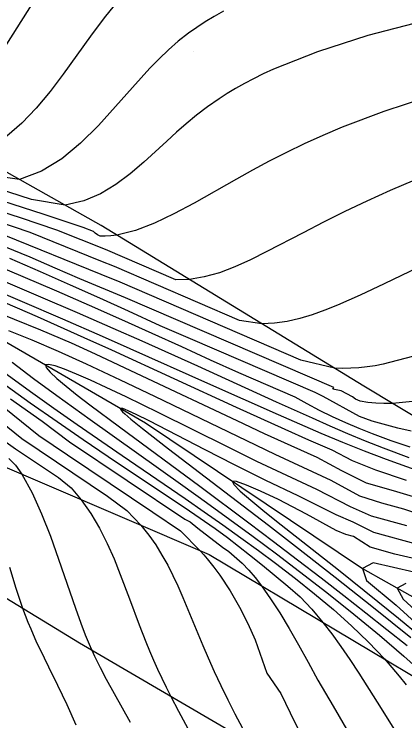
# Model space of a CAD drawing. Extents: x 2356077 to 2359823, y 225951 to 227822.
# Drawn here: x 2356741.17 to 2356759.1, y 227243.13 to 227275.54 of the extents above; entities that cross this region are included whole.
import ezdxf

# ---------------------------------------------------------------- set-up
doc = ezdxf.new("R2010")
doc.units = 0
for name, color, linetype in [('DTM Contours Major', 7, 'Continuous'), ('DTM Contours Minor', 7, 'Continuous'), ('PH Exist DTM Breakline', 7, 'Continuous'), ('PH Exist DTM Point', 7, 'Continuous')]:
    doc.layers.add(name, color=color, linetype=linetype)

msp = doc.modelspace()

# ---------------------------------------------------------------- linework, layer by layer
at = {"layer": 'DTM Contours Major'}
for points in [[(2356741.948, 227275.948), (2356741.121, 227274.621), (2356740.31, 227273.364), (2356739.821, 227272.666), (2356739.327, 227272.028), (2356738.823, 227271.462), (2356738.306, 227270.981), (2356737.772, 227270.595), (2356737.216, 227270.319), (2356736.577, 227270.284), (2356732.982, 227271.446), (2356732.504, 227271.635), (2356729.73, 227272.778), (2356717.655, 227278.92)], [(2356759.538, 227267.917), (2356758.424, 227267.449), (2356757.36, 227266.968), (2356756.342, 227266.481), (2356755.367, 227265.995), (2356754.432, 227265.514), (2356752.766, 227264.647), (2356752.021, 227264.278), (2356751.296, 227263.951), (2356750.589, 227263.682), (2356749.895, 227263.484), (2356749.212, 227263.373), (2356748.587, 227263.354), (2356745.364, 227264.738), (2356743.13, 227265.638), (2356741.467, 227266.193), (2356738.124, 227267.273)], [(2356759.345, 227255.676), (2356758.475, 227255.964), (2356757.611, 227256.288), (2356757.001, 227256.535), (2356756.39, 227256.795), (2356755.774, 227257.068), (2356755.177, 227257.368), (2356754.619, 227257.674), (2356754.068, 227257.971), (2356751.475, 227259.087), (2356750.184, 227259.672), (2356748.867, 227260.28), (2356747.51, 227260.898), (2356746.116, 227261.525), (2356744.638, 227262.177), (2356743.127, 227262.833), (2356741.584, 227263.496), (2356738.415, 227264.841)], [(2356760.059, 227252.505), (2356759.047, 227252.831), (2356758.05, 227253.105), (2356757.026, 227253.429), (2356755.713, 227254.15), (2356754.43, 227254.753), (2356753.146, 227255.347), (2356751.845, 227255.965), (2356747.624, 227258.005), (2356746.051, 227258.753), (2356744.487, 227259.481), (2356743.203, 227260.06), (2356741.996, 227260.582), (2356740.929, 227261.014)], [(2356741.082, 227259.577), (2356742.061, 227258.834), (2356743.132, 227258.044), (2356744.663, 227256.943), (2356748.919, 227253.921), (2356749.997, 227253.146), (2356751.071, 227252.366), (2356752.141, 227251.58), (2356753.206, 227250.786), (2356754.265, 227249.983), (2356755.526, 227249.008), (2356756.757, 227248.028), (2356757.938, 227247.055), (2356759.049, 227246.101), (2356760.07, 227245.174)], [(2356738.767, 227258.292), (2356741.532, 227256.07), (2356745.454, 227253.439), (2356746.337, 227252.78), (2356746.983, 227252.098), (2356747.346, 227251.648), (2356747.668, 227251.193), (2356747.957, 227250.732), (2356748.218, 227250.265), (2356748.457, 227249.794), (2356748.679, 227249.318), (2356748.916, 227248.78), (2356749.145, 227248.237), (2356749.827, 227246.579), (2356750.068, 227246.018), (2356750.354, 227245.384), (2356750.656, 227244.744), (2356750.973, 227244.099), (2356751.304, 227243.446), (2356751.647, 227242.786)], [(2356759.149, 227249.427), (2356758.752, 227249.218), (2356759.017, 227248.706), (2356763.559, 227244.552)]]:
    msp.add_lwpolyline(points, dxfattribs=at)
at = {"layer": 'DTM Contours Minor'}
for points in [[(2356745.961, 227276.179), (2356745.302, 227275.371), (2356744.671, 227274.524), (2356743.429, 227272.79), (2356742.822, 227271.985), (2356742.191, 227271.224), (2356741.531, 227270.532), (2356740.836, 227269.936), (2356740.1, 227269.462), (2356739.317, 227269.138), (2356738.362, 227269.205), (2356733.075, 227270.914), (2356732.398, 227271.175), (2356728.441, 227272.808), (2356726.622, 227273.733), (2356724.8, 227274.667), (2356722.994, 227275.619)], [(2356750.777, 227275.668), (2356750.348, 227275.431), (2356749.939, 227275.186), (2356749.55, 227274.932), (2356749.18, 227274.668), (2356748.703, 227274.293), (2356748.253, 227273.899), (2356747.822, 227273.488), (2356747.406, 227273.062), (2356747, 227272.622), (2356746.597, 227272.169), (2356745.831, 227271.295), (2356745.046, 227270.428), (2356744.226, 227269.615), (2356743.358, 227268.902), (2356742.427, 227268.334), (2356741.418, 227267.956), (2356740.13, 227268.132)], [(2356759.936, 227275.219), (2356757.395, 227274.553), (2356755.088, 227273.815), (2356753.072, 227273.015), (2356752.606, 227272.799), (2356752.161, 227272.579), (2356751.737, 227272.355), (2356751.333, 227272.126), (2356750.947, 227271.894), (2356750.579, 227271.656), (2356750.047, 227271.284), (2356749.547, 227270.903), (2356749.073, 227270.514), (2356748.617, 227270.119), (2356748.176, 227269.72), (2356747.127, 227268.754), (2356746.498, 227268.213), (2356745.84, 227267.721), (2356745.135, 227267.301), (2356744.367, 227266.977), (2356743.52, 227266.775), (2356741.969, 227267.035), (2356733.296, 227269.838)], [(2356760.186, 227271.749), (2356758.135, 227271.077), (2356756.23, 227270.353), (2356755.339, 227269.975), (2356754.486, 227269.587), (2356753.666, 227269.191), (2356752.876, 227268.789), (2356752.112, 227268.382), (2356751.369, 227267.971), (2356749.431, 227266.872), (2356748.507, 227266.378), (2356747.61, 227265.953), (2356746.737, 227265.622), (2356745.885, 227265.409), (2356745.611, 227265.369), (2356745.351, 227265.349), (2356745.127, 227265.36), (2356744.995, 227265.42), (2356744.894, 227265.493), (2356744.809, 227265.57), (2356744.339, 227265.759), (2356742.558, 227266.342), (2356733.297, 227269.335)], [(2356760.467, 227264.29), (2356758.148, 227263.171), (2356757.056, 227262.656), (2356756.006, 227262.193), (2356755.422, 227261.958), (2356754.846, 227261.751), (2356754.275, 227261.579), (2356753.703, 227261.449), (2356753.126, 227261.366), (2356752.538, 227261.336), (2356751.518, 227261.485), (2356745.772, 227263.959), (2356745.158, 227264.213), (2356741.913, 227265.521), (2356740.409, 227266.033)], [(2356759.451, 227259.835), (2356758.099, 227259.484), (2356757.731, 227259.416), (2356757.364, 227259.362), (2356756.994, 227259.323), (2356756.622, 227259.298), (2356756.245, 227259.291), (2356755.864, 227259.3), (2356754.333, 227259.669), (2356746.033, 227263.243), (2356745.173, 227263.598), (2356740.712, 227265.397)], [(2356759.607, 227257.787), (2356758.527, 227257.683), (2356758.142, 227257.679), (2356757.77, 227257.695), (2356757.407, 227257.73), (2356757.051, 227257.784), (2356756.835, 227257.879), (2356756.694, 227257.982), (2356756.181, 227258.264), (2356755.8, 227258.344), (2356755.848, 227258.413), (2356746.286, 227262.53), (2356744.195, 227263.392), (2356743.055, 227263.895), (2356741.905, 227264.388), (2356740.744, 227264.874)], [(2356759.387, 227256.417), (2356758.779, 227256.544), (2356757.592, 227256.871), (2356757.014, 227257.083), (2356755.346, 227257.998), (2356754.987, 227258.179), (2356749.269, 227260.641), (2356747.875, 227261.247), (2356746.424, 227261.919), (2356745.107, 227262.516), (2356743.762, 227263.114), (2356742.384, 227263.716), (2356740.97, 227264.326)], [(2356759.297, 227255.194), (2356758.121, 227255.632), (2356757.299, 227255.959), (2356756.484, 227256.297), (2356755.672, 227256.647), (2356754.858, 227257.006), (2356753.21, 227257.749), (2356749.605, 227259.388), (2356747.05, 227260.535), (2356745.72, 227261.123), (2356744.079, 227261.839), (2356742.398, 227262.564), (2356738.981, 227264.018)], [(2356759.795, 227253.314), (2356758.584, 227253.68), (2356757.332, 227254.024), (2356756.213, 227254.599), (2356755.079, 227255.201), (2356753.881, 227255.736), (2356752.657, 227256.298), (2356751.402, 227256.885), (2356747.055, 227258.937), (2356744.908, 227259.937), (2356743.804, 227260.444), (2356742.403, 227261.041), (2356737.554, 227262.995)], [(2356759.747, 227254.575), (2356758.264, 227255.108), (2356757.244, 227255.498), (2356756.246, 227255.898), (2356755.26, 227256.309), (2356754.282, 227256.728), (2356753.306, 227257.155), (2356750.064, 227258.601), (2356746.49, 227260.195), (2356745.231, 227260.75), (2356743.415, 227261.542), (2356741.557, 227262.344), (2356739.696, 227263.139)], [(2356759.177, 227254.158), (2356757.774, 227254.625), (2356756.695, 227255.058), (2356755.762, 227255.536), (2356754.693, 227256), (2356753.609, 227256.482), (2356751.371, 227257.5), (2356745.652, 227260.122), (2356744.393, 227260.694), (2356742.252, 227261.658), (2356740.294, 227262.499)], [(2356759.186, 227252.07), (2356757.564, 227252.516), (2356756.602, 227252.939), (2356755.056, 227253.744), (2356753.686, 227254.373), (2356752.314, 227255.028), (2356750.955, 227255.695), (2356747.809, 227257.259), (2356746.32, 227257.985), (2356745.399, 227258.42), (2356744.683, 227258.747), (2356744.039, 227259.027), (2356743.487, 227259.25), (2356743.051, 227259.402), (2356742.751, 227259.472), (2356742.611, 227259.448), (2356742.64, 227259.327), (2356742.82, 227259.117), (2356743.131, 227258.83), (2356743.554, 227258.477), (2356744.068, 227258.071), (2356744.654, 227257.622), (2356746.009, 227256.609), (2356749.691, 227253.888), (2356751.941, 227252.206), (2356753.066, 227251.357), (2356754.176, 227250.512), (2356755.252, 227249.686), (2356756.297, 227248.877), (2356757.307, 227248.088), (2356758.277, 227247.324), (2356759.202, 227246.589)], [(2356738.638, 227259.164), (2356742.308, 227256.216), (2356743.617, 227255.329), (2356747.533, 227252.705), (2356748.811, 227251.835), (2356749.713, 227250.928), (2356749.877, 227250.742), (2356750.035, 227250.557), (2356750.333, 227250.183), (2356750.61, 227249.805), (2356751.084, 227249.084), (2356751.51, 227248.348), (2356751.9, 227247.597), (2356752.229, 227246.844), (2356752.767, 227245.309), (2356753.402, 227244.386), (2356753.836, 227243.493), (2356754.28, 227242.601)], [(2356740.336, 227259.376), (2356741.917, 227258.233), (2356742.995, 227257.47), (2356744.06, 227256.726), (2356746.134, 227255.297), (2356749.014, 227253.322), (2356749.895, 227252.711), (2356750.747, 227252.114), (2356751.574, 227251.525), (2356752.379, 227250.941), (2356753.163, 227250.359), (2356754.082, 227249.656), (2356754.952, 227248.949), (2356755.821, 227248.227), (2356756.647, 227247.492), (2356757.426, 227246.739), (2356758.16, 227245.965), (2356758.504, 227245.575), (2356758.838, 227245.178), (2356759.165, 227244.775)], [(2356740.077, 227259.025), (2356741.91, 227257.719), (2356743.151, 227256.853), (2356744.345, 227256.032), (2356745.489, 227255.256), (2356749.219, 227252.754), (2356750.404, 227251.946), (2356750.959, 227251.53), (2356751.969, 227250.749), (2356752.561, 227250.271), (2356753.724, 227249.306), (2356754.298, 227248.814), (2356754.826, 227248.251), (2356755.34, 227247.645), (2356755.753, 227247.111), (2356756.162, 227246.544), (2356756.57, 227245.946), (2356756.983, 227245.318), (2356757.835, 227243.978), (2356759.57, 227241.21)], [(2356741.001, 227257.89), (2356742.458, 227256.865), (2356743.719, 227255.92), (2356749.01, 227252.375), (2356749.247, 227252.248), (2356749.609, 227251.962), (2356750.733, 227251.093), (2356751.029, 227250.894), (2356751.636, 227250.36), (2356751.936, 227250.039), (2356752.23, 227249.696), (2356752.52, 227249.324), (2356752.939, 227248.731), (2356753.359, 227248.076), (2356753.784, 227247.368), (2356754.219, 227246.615), (2356754.666, 227245.822), (2356755.107, 227245), (2356755.816, 227243.794), (2356756.527, 227242.565)], [(2356759.678, 227251.213), (2356757.675, 227251.763), (2356756.728, 227252.243), (2356755.944, 227252.576), (2356754.212, 227253.443), (2356752.722, 227254.155), (2356751.286, 227254.87), (2356749.945, 227255.556), (2356747.362, 227256.892), (2356746.777, 227257.182), (2356746.408, 227257.352), (2356746.268, 227257.408), (2356746.161, 227257.445), (2356746.089, 227257.46), (2356746.052, 227257.453), (2356746.051, 227257.423), (2356746.085, 227257.372), (2356746.15, 227257.301), (2356746.246, 227257.209), (2356746.522, 227256.97), (2356747.06, 227256.535), (2356748.254, 227255.606), (2356752.836, 227252.101), (2356754.089, 227251.134), (2356755.897, 227249.723), (2356757.654, 227248.33), (2356759.371, 227246.948)], [(2356740.588, 227256.06), (2356741.24, 227255.603), (2356743.204, 227254.287), (2356743.794, 227253.818), (2356744.252, 227253.268), (2356744.695, 227252.632), (2356745.089, 227251.96), (2356745.44, 227251.263), (2356745.756, 227250.553), (2356746.044, 227249.84), (2356746.466, 227248.724), (2356746.913, 227247.525), (2356747.214, 227246.756), (2356747.389, 227246.333), (2356747.569, 227245.915), (2356747.757, 227245.499), (2356747.951, 227245.083), (2356748.155, 227244.665), (2356748.367, 227244.243), (2356748.722, 227243.565), (2356749.877, 227241.414)], [(2356740.927, 227255.153), (2356741.242, 227254.853), (2356741.521, 227254.439), (2356741.998, 227253.583), (2356742.434, 227252.627), (2356742.838, 227251.605), (2356743.215, 227250.55), (2356743.982, 227248.299), (2356744.23, 227247.608), (2356744.435, 227247.074), (2356744.657, 227246.542), (2356744.734, 227246.369), (2356744.858, 227246.1), (2356745.12, 227245.571), (2356745.398, 227245.046), (2356746.495, 227243.064)], [(2356760.024, 227250.445), (2356758.642, 227250.775), (2356757.5, 227251.089), (2356756.748, 227251.578), (2356756.385, 227251.675), (2356755.947, 227251.851), (2356754.584, 227252.599), (2356753.303, 227253.283), (2356752.481, 227253.656), (2356751.828, 227253.941), (2356751.382, 227254.105), (2356751.182, 227254.118), (2356751.249, 227253.966), (2356751.545, 227253.666), (2356752.033, 227253.241), (2356752.675, 227252.715), (2356753.432, 227252.112), (2356756.052, 227250.051), (2356757.855, 227248.604), (2356758.81, 227247.83), (2356760.738, 227246.251)], [(2356759.516, 227249.95), (2356757.642, 227250.371), (2356757.155, 227250.117), (2356757.333, 227249.566), (2356758.703, 227248.432), (2356763.036, 227244.469)], [(2356740.958, 227250.178), (2356741.25, 227249.212), (2356741.558, 227248.293), (2356741.678, 227247.969), (2356741.803, 227247.652), (2356741.933, 227247.341), (2356742.205, 227246.728), (2356742.347, 227246.423), (2356742.747, 227245.602), (2356743.164, 227244.758), (2356743.586, 227243.876), (2356744, 227242.94)]]:
    msp.add_lwpolyline(points, dxfattribs=at)
at = {"layer": 'PH Exist DTM Breakline'}
for points in [[(2356855.847, 227178.772), (2356834.49, 227192.255), (2356810.399, 227206.967), (2356788.735, 227220.136), (2356766.278, 227233.766), (2356744.171, 227246.698), (2356720.307, 227261.266), (2356695.176, 227276.508), (2356674.936, 227288.289), (2356652.397, 227302.228), (2356630.481, 227315.802), (2356612.536, 227326.207), (2356593.177, 227338.498), (2356576.924, 227348.664), (2356557.519, 227360.393), (2356536.799, 227373.48)], [(2356598.346, 227344.988), (2356610.985, 227337.882), (2356624.757, 227330.619), (2356633.489, 227324.349), (2356646.025, 227317.874), (2356660.346, 227309.675), (2356674.025, 227301.367), (2356685.554, 227293.579), (2356704.848, 227281.062), (2356719.296, 227272.924), (2356732.757, 227265.163), (2356747.196, 227256.79), (2356757.161, 227250.113), (2356766.932, 227244.619), (2356779.34, 227236.291), (2356790.423, 227229.967), (2356803.979, 227221.604), (2356813.49, 227214.849), (2356822.994, 227209.197), (2356834.106, 227204.079), (2356840.653, 227200.058), (2356845.766, 227194.655), (2356853.969, 227189.123)], [(2356849.479, 227201.151), (2356841.501, 227207.716), (2356831.266, 227213.47), (2356818.296, 227221.156), (2356803.747, 227229.459), (2356792.725, 227238.092), (2356780.814, 227244.788), (2356767.706, 227252.157), (2356757.219, 227258.47), (2356745.167, 227265.849), (2356732.916, 227272.736), (2356723.277, 227279.91)], [(2356701.726, 227278.246), (2356715.471, 227270.812), (2356729.359, 227262.131), (2356738.661, 227255.665), (2356750.12, 227250.753), (2356761.713, 227243.85), (2356773.041, 227235.362), (2356785.512, 227228.645), (2356797.791, 227220.404), (2356811.601, 227211.944), (2356824.322, 227204.174), (2356835.217, 227197.94), (2356847.087, 227190.239), (2356863.916, 227179.1)]]:
    msp.add_lwpolyline(points, dxfattribs=at)
at = {"layer": 'PH Exist DTM Point'}
msp.add_line((2356749.416, 227273.828), (2356749.416, 227273.828), dxfattribs=at)

doc.saveas('drawing.dxf')
